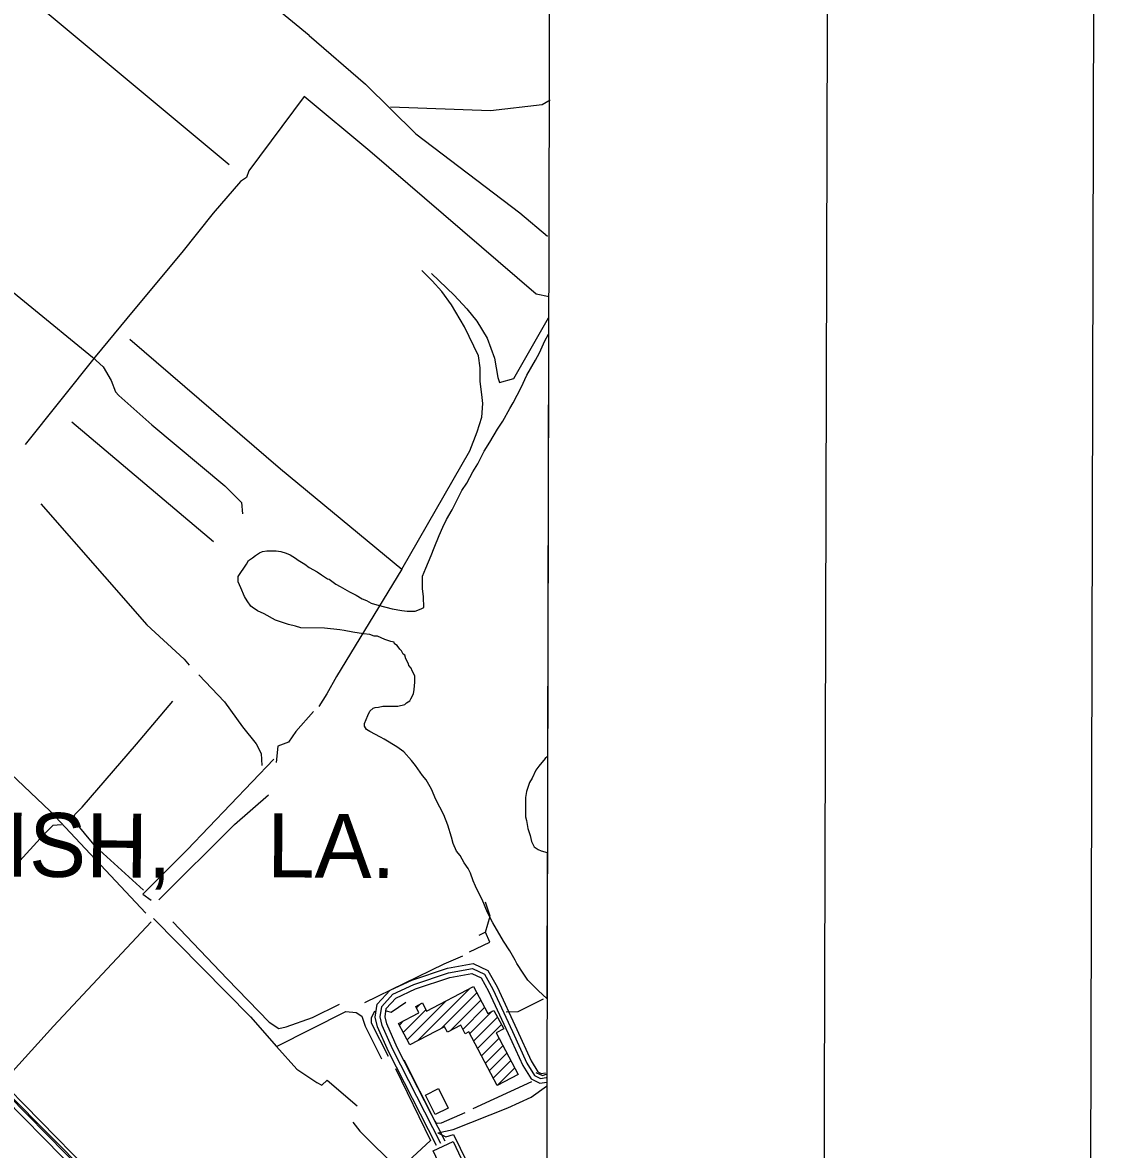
# Model space of a CAD drawing. Extents: x 3161665 to 3199565, y 885729 to 911164.
# Drawn here: x 3195609 to 3198982, y 899568 to 903094 of the extents above; entities that cross this region are included whole.
import ezdxf

# ---------------------------------------------------------------- set-up
doc = ezdxf.new("R2010")
doc.units = 0
for name, color, linetype in [('G-ANNO-NPLT', 7, 'Continuous'), ('V-ANNO-SYMB', 7, 'Continuous'), ('V-BLDG-OTLN', 7, 'Continuous'), ('V-GRID-FRAM', 7, 'Continuous'), ('V-ROAD-CNTR', 7, 'Continuous'), ('V-SITE-VEGE', 7, 'Continuous'), ('V-TOPO-GNAM-IDEN', 7, 'Continuous'), ('V-TOPO-SHOR', 7, 'Continuous')]:
    doc.layers.add(name, color=color, linetype=linetype)

msp = doc.modelspace()

# ---------------------------------------------------------------- linework, layer by layer
at = {"layer": 'G-ANNO-NPLT'}
msp.add_lwpolyline([(3162248.3, 886413.8), (3198914.8, 886312.5), (3198981.6, 910479), (3162315.1, 910580.4)], close=True, dxfattribs=at)
at = {"layer": 'V-ANNO-SYMB'}
msp.add_lwpolyline([(3165000.2, 887031.2), (3198083.2, 886939.8), (3198146.6, 909856.3), (3165063.5, 909947.7), (3165000.2, 887031.2)], dxfattribs=at)
at = {"layer": 'V-BLDG-OTLN'}
for p, q in [((3196844.3, 899907.4), (3197007.3, 900070.4)), ((3196918.4, 899946.1), (3197030.2, 900057.9)), ((3196812.3, 899910.7), (3196933.2, 900031.7)), ((3196841.4, 900010.6), (3196853.7, 900022.9)), ((3196946.7, 899939.1), (3197042.3, 900034.7)), ((3196800.1, 899933.9), (3196870.9, 900004.7)), ((3196986.5, 899943.5), (3197054.4, 900011.5)), ((3197008.6, 899930.3), (3197078.4, 900000)), ((3196788, 899957.1), (3196801.2, 899970.4)), ((3197020.7, 899907.1), (3197095.2, 899981.5)), ((3197032.9, 899883.8), (3197107.3, 899958.3)), ((3197045, 899860.6), (3197100.2, 899915.8)), ((3197057.2, 899837.4), (3197112.3, 899892.5)), ((3197069.3, 899814.2), (3197124.4, 899869.3)), ((3197081.4, 899791), (3197136.6, 899846.1)), ((3197093.6, 899767.7), (3197148.7, 899822.9))]:
    msp.add_line(p, q, dxfattribs=at)
for points in [[(3197093.6, 899767.7), (3197005.7, 899935.9), (3196993.7, 899929.6), (3196979.8, 899956.3), (3196938.4, 899934.7), (3196929.4, 899951.9), (3196820.5, 899895), (3196785.4, 899962.1), (3196849.3, 899995.5), (3196839, 900015.2), (3196859.8, 900026), (3196873.2, 900000.3), (3197020.1, 900077.1), (3197064.3, 899992.7), (3197083.9, 900002.9), (3197114.4, 899944.8), (3197091.3, 899932.7), (3197159.5, 899802.2)], [(3196910, 899758.1), (3196940.5, 899697.1), (3196899.7, 899676.7), (3196869.2, 899737.8)], [(3196956.1, 899592.6), (3197084.2, 899320.6), (3197022.1, 899291.3), (3196894, 899563.4)]]:
    msp.add_lwpolyline(points, close=True, dxfattribs=at)
at = {"layer": 'V-GRID-FRAM'}
msp.add_lwpolyline([(3165935.6, 909383.8), (3197271.3, 909297.2), (3197229, 891108.8), (3165877.4, 891195.5), (3165935.6, 909383.8)], dxfattribs=at)
at = {"layer": 'V-ROAD-CNTR'}
for points in [[(3193902.9, 901452.9), (3193906.9, 901457.8), (3194216.4, 901129.8), (3194571.3, 900761.7), (3194915.6, 900403.9), (3195284.9, 900023), (3195503.6, 899798.2), (3195803.7, 899493.6), (3196095.5, 899191.9), (3196216.4, 899069.4), (3196299.9, 898994.3), (3196356.2, 898942.5), (3196386.9, 898914), (3196471.1, 898811.9), (3196475.5, 898814.3)], [(3193907.8, 901435), (3194205.6, 901119.4), (3194560.5, 900751.2), (3194904.8, 900393.4), (3195274.1, 900012.6), (3195492.9, 899787.7), (3195793, 899483.1), (3196084.8, 899181.4), (3196206, 899058.6), (3196289.8, 898983.2), (3196346, 898931.4), (3196376, 898903.7), (3196447.4, 898817.2)], [(3193926.8, 901458.6), (3194227.3, 901140.1), (3194582.1, 900772.1), (3194926.4, 900414.3), (3195295.6, 900033.5), (3195514.3, 899808.6), (3195814.4, 899504.1), (3196106.3, 899202.3), (3196226.7, 899080.3), (3196310, 899005.4), (3196366.4, 898953.5), (3196397.9, 898924.3), (3196475, 898830.8)], [(3196904.6, 899579.9), (3196754, 899873.7), (3196719.8, 899950.9), (3196712.5, 899981.5), (3196718.5, 900022.2), (3196758.9, 900065.9), (3196827.3, 900097.7), (3196938.1, 900135.2), (3197018.7, 900149.6), (3197064.9, 900127.4), (3197093.5, 900076.3), (3197155.3, 899942.9), (3197200.5, 899845.2), (3197221.6, 899811), (3197231.9, 899805.7), (3197244.7, 899807.8)], [(3196917.9, 899586.8), (3196767.5, 899880.2), (3196734.1, 899955.7), (3196727.8, 899982.2), (3196732.7, 900015.4), (3196767.9, 900053.6), (3196832.9, 900083.7), (3196941.8, 900120.6), (3197016.6, 900134), (3197054.2, 900116), (3197080.2, 900069.5), (3197141.7, 899936.6), (3197187.2, 899838.1), (3197211, 899799.6), (3197229.4, 899790.1), (3197247.1, 899793)], [(3196931.3, 899593.6), (3196781.1, 899886.7), (3196748.4, 899960.5), (3196743, 899982.8), (3196746.8, 900008.6), (3196777, 900041.2), (3196838.5, 900069.8), (3196945.6, 900106.1), (3197014.5, 900118.3), (3197043.4, 900104.5), (3197066.8, 900062.6), (3197128.1, 899930.3), (3197174, 899830.9), (3197200.5, 899788.2), (3197227, 899774.6), (3197249.5, 899778.2)]]:
    msp.add_lwpolyline(points, dxfattribs=at)
at = {"layer": 'V-SITE-VEGE'}
for p, q in [((3197243, 902097.9), (3197254.6, 902119.2)), ((3197254.6, 902119.2), (3197251.5, 900797.4)), ((3197225.9, 902061), (3197243, 902097.9)), ((3197186.7, 901990.7), (3197213.9, 902037.6)), ((3197213.9, 902037.6), (3197225.9, 902061)), ((3197169.5, 901952.2), (3197186.7, 901990.7)), ((3197143.9, 901903.7), (3197169.5, 901952.2)), ((3197133.7, 901886.9), (3197143.9, 901903.7)), ((3197111.5, 901846.8), (3197133.7, 901886.9)), ((3197070.7, 901781.5), (3197094.5, 901821.7)), ((3197094.5, 901821.7), (3197111.5, 901846.8)), ((3197033.1, 901712.9), (3197053.6, 901753.1)), ((3197053.6, 901753.1), (3197070.7, 901781.5)), ((3196999, 901652.7), (3197017.8, 901687.8)), ((3197017.8, 901687.8), (3197033.1, 901712.9)), ((3196983.7, 901629.3), (3196999, 901652.7)), ((3196953, 901569), (3196983.7, 901629.3)), ((3196923.9, 901515.4), (3196935.9, 901538.9)), ((3196935.9, 901538.9), (3196953, 901569)), ((3196912, 901488.6), (3196923.9, 901515.4)), ((3196896.5, 901450.1), (3196912, 901488.6)), ((3196338.2, 901426), (3196350, 901434.3)), ((3196350, 901434.3), (3196360.1, 901439.3)), ((3196360.1, 901439.3), (3196373.6, 901440.8)), ((3196373.6, 901440.8), (3196402.2, 901440.6)), ((3196402.2, 901440.6), (3196417.3, 901438.8)), ((3196417.3, 901438.8), (3196434.1, 901433.6)), ((3196434.1, 901433.6), (3196445.8, 901428.5)), ((3196887.9, 901426.6), (3196896.5, 901450.1)), ((3196283.9, 901360.9), (3196309.4, 901399.3)), ((3196309.4, 901399.3), (3196316.2, 901411)), ((3196316.2, 901411), (3196328, 901419.4)), ((3196328, 901419.4), (3196338.2, 901426)), ((3196445.8, 901428.5), (3196462.5, 901418.3)), ((3196462.5, 901418.3), (3196470.9, 901411.5)), ((3196470.9, 901411.5), (3196492.6, 901399.5)), ((3196492.6, 901399.5), (3196506, 901389.3)), ((3196870.8, 901386.4), (3196887.9, 901426.6)), ((3196506, 901389.3), (3196531.1, 901375.7)), ((3196531.1, 901375.7), (3196544.5, 901365.5)), ((3196544.5, 901365.5), (3196562.9, 901353.6)), ((3196860.2, 901322.6), (3196860.5, 901361.3)), ((3196860.5, 901361.3), (3196870.8, 901386.4)), ((3196283.7, 901344.1), (3196283.9, 901360.9)), ((3196292, 901325.5), (3196283.7, 901344.1)), ((3196562.9, 901353.6), (3196567.9, 901351.9)), ((3196567.9, 901351.9), (3196589.6, 901336.5)), ((3196589.6, 901336.5), (3196603, 901329.7)), ((3196603, 901329.7), (3196631.5, 901312.7)), ((3196303.5, 901298.5), (3196292, 901325.5)), ((3196311.8, 901285), (3196303.5, 901298.5)), ((3196631.5, 901312.7), (3196653.2, 901302.4)), ((3196653.2, 901302.4), (3196671.6, 901290.5)), ((3196863.3, 901297.4), (3196860.2, 901322.6)), ((3196864.7, 901263.7), (3196863.3, 901297.4)), ((3196323.5, 901268.1), (3196311.8, 901285)), ((3196326.8, 901264.7), (3196323.5, 901268.1)), ((3196343.5, 901252.8), (3196326.8, 901264.7)), ((3196671.6, 901290.5), (3196685, 901285.3)), ((3196685, 901285.3), (3196700.1, 901276.8)), ((3196700.1, 901276.8), (3196716.9, 901271.6)), ((3196716.9, 901271.6), (3196745.4, 901264.7)), ((3196745.4, 901264.7), (3196765.5, 901259.5)), ((3196765.5, 901259.5), (3196795.7, 901254.2)), ((3196837.8, 901252.2), (3196846.2, 901255.5)), ((3196846.2, 901255.5), (3196858, 901260.4)), ((3196858, 901260.4), (3196864.7, 901263.7)), ((3196365.3, 901244.2), (3196343.5, 901252.8)), ((3196400.4, 901223.8), (3196365.3, 901244.2)), ((3196440.7, 901210), (3196400.4, 901223.8)), ((3196795.7, 901254.2), (3196812.5, 901252.4)), ((3196812.5, 901252.4), (3196837.8, 901252.2)), ((3196462.5, 901204.8), (3196440.7, 901210)), ((3196479.3, 901199.6), (3196462.5, 901204.8)), ((3196553.2, 901199), (3196479.3, 901199.6)), ((3196601.9, 901193.6), (3196553.2, 901199)), ((3196615.4, 901191.8), (3196601.9, 901193.6)), ((3196642.2, 901186.5), (3196615.4, 901191.8)), ((3196675.8, 901181.2), (3196642.2, 901186.5)), ((3196696, 901179.3), (3196675.8, 901181.2)), ((3196709.4, 901174.2), (3196696, 901179.3)), ((3196719.4, 901174.1), (3196709.4, 901174.2)), ((3196742.9, 901163.8), (3196719.4, 901174.1)), ((3196761.3, 901157), (3196742.9, 901163.8)), ((3196771.4, 901155.2), (3196761.3, 901157)), ((3196773.1, 901150.1), (3196771.4, 901155.2)), ((3196781.4, 901145), (3196773.1, 901150.1)), ((3196789.7, 901133.2), (3196781.4, 901145)), ((3196794.7, 901128.1), (3196789.7, 901133.2)), ((3196799.7, 901118), (3196794.7, 901128.1)), ((3196804.7, 901114.6), (3196799.7, 901118)), ((3196808, 901102.8), (3196804.7, 901114.6)), ((3196816.3, 901087.6), (3196808, 901102.8)), ((3196817.9, 901082.5), (3196816.3, 901087.6)), ((3196824.6, 901074.1), (3196817.9, 901082.5)), ((3196827.9, 901065.6), (3196824.6, 901074.1)), ((3196834.5, 901053.8), (3196827.9, 901065.6)), ((3196836.1, 901048.8), (3196834.5, 901053.8)), ((3196836, 901030.3), (3196836.1, 901048.8)), ((3196834.1, 901006.8), (3196836, 901030.3)), ((3196820.4, 900971.6), (3196823.8, 900978.3)), ((3196823.8, 900978.3), (3196832.3, 900993.3)), ((3196832.3, 900993.3), (3196834.1, 901006.8)), ((3196688.9, 900925.5), (3196695.7, 900938.9)), ((3196695.7, 900938.9), (3196705.9, 900948.9)), ((3196705.9, 900948.9), (3196712.6, 900950.6)), ((3196712.6, 900950.6), (3196722.7, 900952.2)), ((3196722.7, 900952.2), (3196736.2, 900955.4)), ((3196736.2, 900955.4), (3196783.2, 900955)), ((3196783.2, 900955), (3196805.1, 900959.9)), ((3196805.1, 900959.9), (3196810.2, 900964.9)), ((3196810.2, 900964.9), (3196820.4, 900971.6)), ((3196678.6, 900900.4), (3196688.9, 900925.5)), ((3196678.5, 900892), (3196678.6, 900900.4)), ((3196685.2, 900881.9), (3196678.5, 900892)), ((3196695.2, 900875.1), (3196685.2, 900881.9)), ((3196728.7, 900858), (3196695.2, 900875.1)), ((3196740.4, 900851.2), (3196728.7, 900858)), ((3196780.5, 900827.3), (3196740.4, 900851.2)), ((3196802.3, 900812), (3196780.5, 900827.3)), ((3196825.6, 900784.9), (3196802.3, 900812)), ((3197251.5, 900797.4), (3197244.2, 900791.6)), ((3196838.9, 900769.7), (3196825.6, 900784.9)), ((3196860.5, 900737.6), (3196838.9, 900769.7)), ((3197223.9, 900766.6), (3197215.4, 900754.9)), ((3197244.2, 900791.6), (3197223.9, 900766.6)), ((3196872.2, 900724), (3196860.5, 900737.6)), ((3197203.4, 900729.8), (3197194.9, 900716.4)), ((3197215.4, 900754.9), (3197203.4, 900729.8)), ((3196888.7, 900695.3), (3196872.2, 900724)), ((3196901.9, 900663.3), (3196888.7, 900695.3)), ((3197194.9, 900716.4), (3197186.2, 900687.9)), ((3196926.8, 900614.3), (3196901.9, 900663.3)), ((3197182.7, 900669.4), (3197182.2, 900608.9)), ((3197186.2, 900687.9), (3197182.7, 900669.4)), ((3196939.9, 900582.3), (3196926.8, 900614.3)), ((3197182.2, 900608.9), (3197185.5, 900597.1)), ((3197185.5, 900597.1), (3197190.4, 900571.8)), ((3196951.4, 900545.2), (3196939.9, 900582.3)), ((3197190.4, 900571.8), (3197196.9, 900549.9)), ((3196956.3, 900525), (3196951.4, 900545.2)), ((3196966.2, 900501.3), (3196956.3, 900525)), ((3197196.9, 900549.9), (3197201.8, 900531.4)), ((3197201.8, 900531.4), (3197210.1, 900514.5)), ((3196977.9, 900487.8), (3196966.2, 900501.3)), ((3196991.1, 900464.2), (3196977.9, 900487.8)), ((3197210.1, 900514.5), (3197221.8, 900506)), ((3197221.8, 900506), (3197231.8, 900502.6)), ((3197231.8, 900502.6), (3197250.3, 900497.4)), ((3197250.8, 900497.4), (3197249.8, 900040.3)), ((3197250.3, 900497.4), (3197250.8, 900497.4)), ((3197002.7, 900447.3), (3196991.1, 900464.2)), ((3197011, 900432.1), (3197002.7, 900447.3)), ((3197019.2, 900408.5), (3197011, 900432.1)), ((3197025.8, 900391.6), (3197019.2, 900408.5)), ((3197037.4, 900368), (3197025.8, 900391.6)), ((3197047.3, 900349.4), (3197037.4, 900368)), ((3197063.8, 900308.9), (3197047.3, 900349.4)), ((3197080.4, 900276.8), (3197063.8, 900308.9)), ((3197113.5, 900219.4), (3197080.4, 900276.8)), ((3197133.5, 900189), (3197113.5, 900219.4)), ((3197150.1, 900160.3), (3197133.5, 900189)), ((3197155, 900150.1), (3197150.1, 900160.3)), ((3197174.9, 900119.7), (3197155, 900150.1)), ((3197189.9, 900097.7), (3197174.9, 900119.7)), ((3197223.2, 900063.9), (3197189.9, 900097.7)), ((3197249.8, 900040.3), (3197223.2, 900063.9))]:
    msp.add_line(p, q, dxfattribs=at)
at = {"layer": 'V-TOPO-SHOR'}
for p, q in [((3195762.8, 901844.2), (3196206.2, 901470.1)), ((3197018.4, 899696), (3197202.6, 899780.1))]:
    msp.add_line(p, q, dxfattribs=at)
for points in [[(3196505.6, 903053.8), (3196401.1, 903139.7), (3196297.3, 903226.8), (3196192.2, 903318.5), (3196145.6, 903354), (3196113.4, 903377.9), (3196105.2, 903384.9), (3196101.4, 903390.9), (3196100.7, 903398.8), (3196101.9, 903408.2), (3196103.9, 903416.1), (3196168.8, 903492.7), (3196310.9, 903664.5), (3196403, 903786.8)], [(3196157, 903336.1), (3195673.2, 903134.6), (3196255, 902649.9)], [(3196505.6, 903053.8), (3196682.1, 902901.4), (3196839.9, 902746.4), (3197164.6, 902498.7), (3197251.5, 902425.6)], [(3194835.6, 902875.2), (3195424.5, 902376.3), (3195827.2, 902046.7), (3195860.9, 902016.4), (3195885.7, 901973.7), (3195899.8, 901938.1), (3195910.4, 901927.4), (3196013.3, 901834.8), (3196242.1, 901644.1), (3196293.6, 901592.5), (3196297, 901556.9)], [(3197256.4, 902235.5), (3197215.5, 902244.4), (3196695.8, 902691.6), (3196490.1, 902862.7), (3196317.2, 902630.3), (3196310, 902609), (3196290.4, 902596.6), (3196204.9, 902497.2), (3196106.9, 902374.8), (3195955.4, 902192.1), (3195836.1, 902048.4), (3195616.9, 901773.5)], [(3196760.1, 902830.1), (3197072.9, 902818.8), (3197234.6, 902837.9), (3197259.5, 902852.1)], [(3196796, 901383.5), (3197008.3, 901754.4), (3197031.5, 901813), (3197045.9, 901859.2), (3197049.5, 901901.8), (3197046, 901930.3), (3197040.8, 901971.1), (3197040.9, 902013.8), (3197035.6, 902051.1), (3196991.4, 902141.9), (3196950.7, 902211.3), (3196920.6, 902252.2), (3196890.4, 902286), (3196858.5, 902318.1)], [(3196888.7, 902309.1), (3196959.6, 902241.4), (3196998.6, 902198.7), (3197030.5, 902159.5), (3197062.4, 902106.2), (3197085.4, 902043.9), (3197095.9, 901983.5), (3197101.2, 901967.5), (3197145.6, 901979.8), (3197254.5, 902169.7)], [(3195944.6, 902103.3), (3196416.4, 901697.1), (3196796, 901383.5), (3196590.9, 901048), (3196560.6, 900993), (3196535.6, 900954)], [(3194468.3, 901909.3), (3194569.3, 901803.3), (3194853, 901500.6), (3194984.2, 901361.7), (3195551.6, 900763.3), (3195695.2, 900626.2), (3195994.8, 900307.4)], [(3195666.2, 901588.5), (3195864.8, 901360.6), (3195997.7, 901209.3), (3196114.8, 901102.4), (3196130.7, 901082.8)], [(3196160.9, 901052.5), (3196240.7, 900968.8), (3196297.3, 900890.5), (3196339.9, 900837.1), (3196355.8, 900806.9), (3196357.5, 900769.5)], [(3195987, 900379.4), (3195838, 900514.8), (3195767.1, 900600.2), (3195772.5, 900616.2), (3195795.6, 900639.3), (3195964.9, 900836.2), (3196078.9, 900971)], [(3196519.6, 900938), (3196464.4, 900875.9), (3196441.2, 900842.2), (3196407.4, 900829.9), (3196401.9, 900778.3)], [(3196394.9, 900789), (3196124.1, 900505.3), (3195985.2, 900367), (3196011.8, 900347.3)], [(3196034.9, 900349.1), (3196271.8, 900584.9), (3196378.6, 900677.1)], [(3195730.7, 900583.4), (3195704, 900581.7), (3195675.5, 900553.3), (3195242.6, 900079.8)], [(3197057.9, 900247.8), (3197072.2, 900297.5), (3197057.2, 900341.1)], [(3196011.7, 900279.8), (3195705.3, 899953.5), (3195548.5, 899779.7), (3195550.3, 899760.1), (3195566.2, 899740.6), (3196185, 899115.4), (3196298.5, 899005), (3196791.9, 899496.2), (3197022.4, 899257.5), (3197015.2, 899239.8), (3196753.4, 898979.1), (3196678.7, 898961.5), (3196680.5, 898952.6), (3196705.4, 898949)], [(3196018.8, 900290.5), (3196322, 899982.4), (3196403.6, 899889.8), (3196467.4, 899818.5), (3196529.5, 899777.5), (3196545.5, 899768.6), (3196561.5, 899784.6), (3196655.5, 899704.4)], [(3196079.2, 900279.7), (3196249.4, 900101.6), (3196380.6, 899966.2), (3196410.8, 899946.6), (3196433.9, 899951.9), (3196515.7, 899980.2), (3196601.1, 900022.6)], [(3197007.1, 900186.6), (3197071.1, 900216.6), (3197057.9, 900247.8), (3197036.5, 900237.1)], [(3196679.7, 900027.3), (3196927.9, 900148.5), (3196986.6, 900173.3)], [(3196746.3, 900001.4), (3196762.3, 899997.8), (3196807.7, 900028.8)], [(3197122.2, 899997.9), (3197159.5, 899999.6), (3197238.7, 900039.4)], [(3196403.6, 899889.8), (3196620.6, 899999.5), (3196652.6, 899995.8), (3196670.3, 899985.1), (3196680.9, 899953.1), (3196732.2, 899851.7)], [(3196754, 899858.3), (3196700.9, 899963.3), (3196701, 899979.3), (3196710.8, 900001.5)], [(3196802, 899847.6), (3196898.4, 899656.3), (3196901.9, 899651), (3196908.2, 899650.1), (3196919.7, 899650.9), (3196993.5, 899683.7)], [(3196775.3, 899821), (3196885.8, 899595.9), (3196800.4, 899517.9)], [(3197215.1, 899808.5), (3197235.5, 899798.6), (3197250.6, 899804.8)], [(3196908.1, 899619.9), (3196956.1, 899630.4), (3197126.9, 899697.6), (3197199.8, 899731.2), (3197248.7, 899765.7)], [(3196642.5, 899653.3), (3196663.8, 899624.9), (3196785.2, 899504.6), (3196628.5, 899359.3)], [(3196908.1, 899619.9), (3196933, 899607.4), (3196957.8, 899614.4), (3197020.6, 899483.7)]]:
    msp.add_lwpolyline(points, dxfattribs=at)

# ---------------------------------------------------------------- texts
at = {"layer": 'V-TOPO-GNAM-IDEN'}
for s, p in [('PARISH,', (3195004.6, 900425.9)), ('LA.', (3196373.7, 900419.6))]:
    msp.add_text(s, height=200, rotation=359.566, dxfattribs=at).set_placement(p)

doc.saveas('drawing.dxf')
